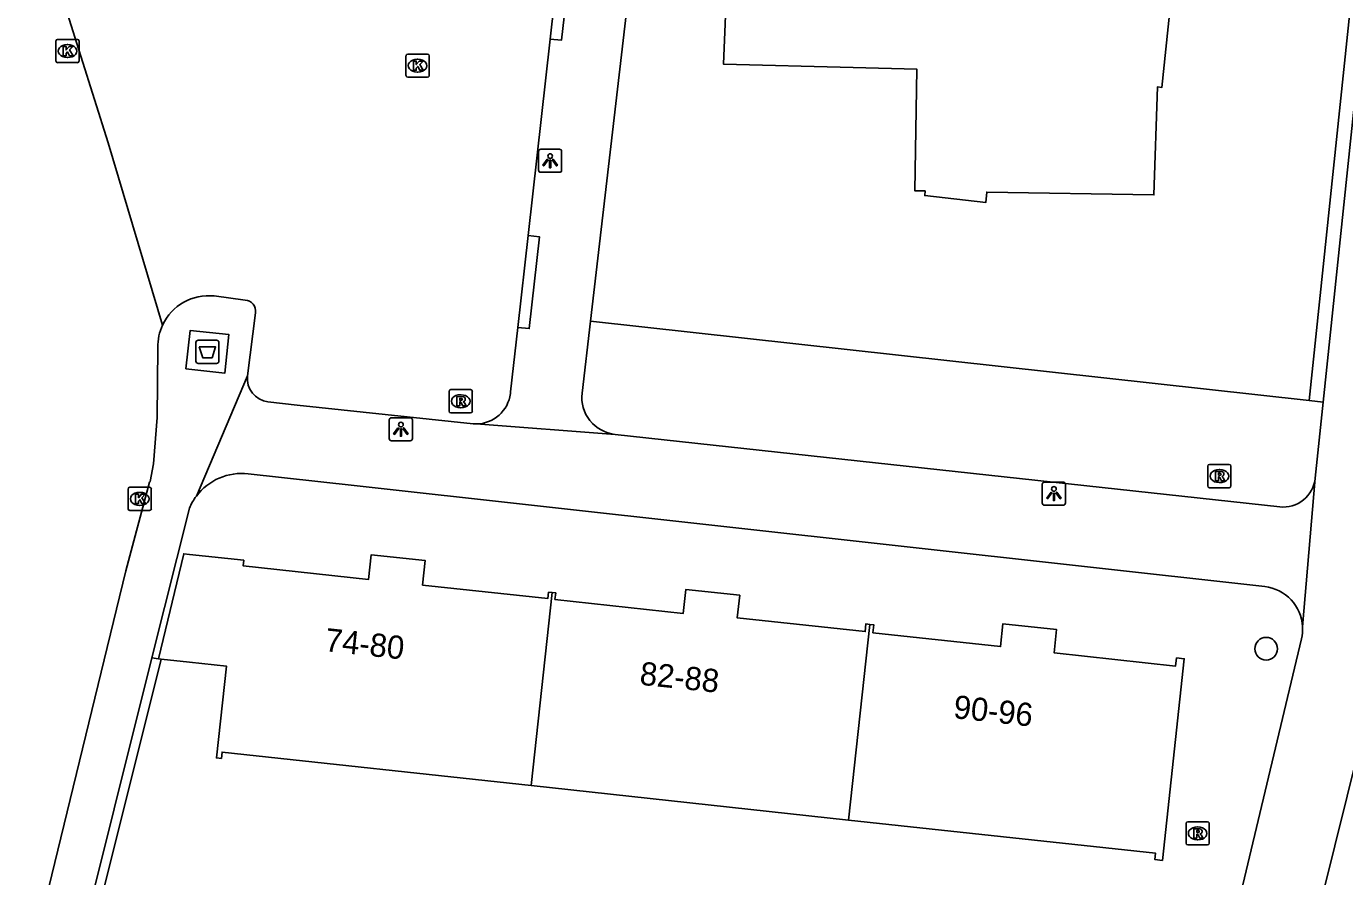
# Model space of a CAD drawing. Extents: x 162026 to 163499, y 387297 to 388169.
# Drawn here: x 162493 to 162549.8, y 387662.1 to 387698.8 of the extents above; entities that cross this region are included whole.
import ezdxf

# ---------------------------------------------------------------- set-up
doc = ezdxf.new("R2010")
doc.units = 0
for name, color, linetype in [('IMGEO_Afval_apart_plaats', 7, 'Continuous'), ('IMGEO_Boom', 7, 'Continuous'), ('IMGEO_Groenvoorziening', 7, 'Continuous'), ('IMGEO_Haag', 7, 'Continuous'), ('IMGEO_Kolk', 7, 'Continuous'), ('IMGEO_Lichtpunt', 7, 'Continuous'), ('IMGEO_Pand', 7, 'Continuous'), ('IMGEO_Pand_nummerreeks', 7, 'Continuous'), ('IMGEO_Rijbaan_lokaal_open', 7, 'Continuous'), ('IMGEO_Rioolput', 7, 'Continuous'), ('IMGEO_Voetpad_gesloten', 7, 'Continuous'), ('IMGEO_Voetpad_open', 7, 'Continuous')]:
    doc.layers.add(name, color=color, linetype=linetype)

msp = doc.modelspace()

# ---------------------------------------------------------------- linework, layer by layer
at = {"layer": 'IMGEO_Afval_apart_plaats'}
for p, q in [((162500.283, 387684.356), (162500.283, 387685.156)), ((162500.283, 387685.156), (162500.283, 387684.356)), ((162500.383, 387685.256), (162501.173, 387685.256)), ((162501.173, 387685.256), (162500.383, 387685.256)), ((162501.273, 387685.156), (162501.273, 387684.356)), ((162501.273, 387684.356), (162501.273, 387685.156)), ((162501.173, 387684.256), (162500.383, 387684.256)), ((162500.383, 387684.256), (162501.173, 387684.256))]:
    msp.add_line(p, q, dxfattribs=at)
msp.add_lwpolyline([(162500.426, 387684.97), (162501.13, 387684.97), (162500.981, 387684.5), (162500.575, 387684.5), (162500.426, 387684.97)], dxfattribs=at)
for centre, start, end in [((162500.383, 387685.156), 90, 180), ((162500.383, 387685.156), 90, 180), ((162501.173, 387685.156), 0, 90), ((162501.173, 387685.156), 360, 90), ((162500.383, 387684.356), 180, 270), ((162500.383, 387684.356), 180, 270), ((162501.173, 387684.356), 270, 0), ((162501.173, 387684.356), 270, 0)]:
    msp.add_arc(centre, 0.1, start, end, dxfattribs=at)
at = {"layer": 'IMGEO_Boom'}
msp.add_circle((162546.438, 387671.958), 0.489, dxfattribs=at)
at = {"layer": 'IMGEO_Groenvoorziening'}
msp.add_lwpolyline([(162548.298, 387682.657), (162517.295, 387686.081)], dxfattribs=at)
at = {"layer": 'IMGEO_Haag'}
for points in [[(162552.467, 387722.453), (162548.298, 387682.657)], [(162548.894, 387682.591), (162548.298, 387682.657)], [(162495.528, 387658.506), (162498.785, 387671.513)], [(162498.664, 387671.526), (162498.387, 387671.569)]]:
    msp.add_lwpolyline(points, dxfattribs=at)
at = {"layer": 'IMGEO_Kolk'}
for p, q in [((162494.241, 387697.295), (162494.241, 387698.147)), ((162494.316, 387698.221), (162495.168, 387698.221)), ((162494.729, 387698.001), (162494.754, 387698.001)), ((162495.242, 387698.147), (162495.242, 387697.295)), ((162494.752, 387697.441), (162494.727, 387697.441)), ((162509.341, 387696.666), (162509.341, 387697.518)), ((162509.416, 387697.592), (162510.268, 387697.592)), ((162509.829, 387697.372), (162509.854, 387697.372)), ((162510.342, 387697.518), (162510.342, 387696.666)), ((162495.168, 387697.221), (162494.316, 387697.221)), ((162509.852, 387696.812), (162509.827, 387696.812)), ((162510.268, 387696.592), (162509.416, 387696.592)), ((162497.357, 387677.99), (162497.357, 387678.842)), ((162497.432, 387678.916), (162498.284, 387678.916)), ((162497.845, 387678.696), (162497.87, 387678.696)), ((162498.358, 387678.842), (162498.358, 387677.99)), ((162497.868, 387678.136), (162497.843, 387678.136)), ((162498.284, 387677.916), (162497.432, 387677.916))]:
    msp.add_line(p, q, dxfattribs=at)
for points in [[(162494.241, 387697.295), (162494.241, 387698.147)], [(162494.316, 387698.221), (162495.168, 387698.221)], [(162494.562, 387697.921), (162494.685, 387697.921), (162494.685, 387697.77), (162494.815, 387697.921), (162494.979, 387697.921), (162494.833, 387697.77), (162494.986, 387697.521), (162494.834, 387697.521), (162494.749, 387697.685), (162494.685, 387697.618), (162494.685, 387697.521), (162494.562, 387697.521), (162494.562, 387697.921)], [(162495.242, 387698.147), (162495.242, 387697.295)], [(162509.341, 387696.666), (162509.341, 387697.518)], [(162509.416, 387697.592), (162510.268, 387697.592)], [(162509.662, 387697.292), (162509.785, 387697.292), (162509.785, 387697.141), (162509.915, 387697.292), (162510.079, 387697.292), (162509.933, 387697.141), (162510.086, 387696.892), (162509.934, 387696.892), (162509.849, 387697.056), (162509.785, 387696.989), (162509.785, 387696.892), (162509.662, 387696.892), (162509.662, 387697.292)], [(162510.342, 387697.518), (162510.342, 387696.666)], [(162495.168, 387697.221), (162494.316, 387697.221)], [(162510.268, 387696.592), (162509.416, 387696.592)], [(162497.357, 387677.99), (162497.357, 387678.842)], [(162497.432, 387678.916), (162498.284, 387678.916)], [(162497.678, 387678.616), (162497.801, 387678.616), (162497.801, 387678.465), (162497.931, 387678.616), (162498.095, 387678.616), (162497.949, 387678.465), (162498.102, 387678.216), (162497.95, 387678.216), (162497.865, 387678.38), (162497.801, 387678.313), (162497.801, 387678.216), (162497.678, 387678.216), (162497.678, 387678.616)], [(162498.358, 387678.842), (162498.358, 387677.99)], [(162498.284, 387677.916), (162497.432, 387677.916)]]:
    msp.add_lwpolyline(points, dxfattribs=at)
for centre, start, end in [((162494.318, 387698.145), 91.552, 178.448), ((162494.318, 387698.145), 91.552, 178.448), ((162495.166, 387698.145), 1.552, 88.448), ((162495.166, 387698.145), 1.552, 88.448), ((162494.318, 387697.297), 181.552, 268.448), ((162494.318, 387697.297), 181.552, 268.448), ((162495.166, 387697.297), 271.552, 358.448), ((162495.166, 387697.297), 271.552, 358.448), ((162509.418, 387697.516), 91.552, 178.448), ((162509.418, 387697.516), 91.552, 178.448), ((162510.266, 387697.516), 1.552, 88.448), ((162510.266, 387697.516), 1.552, 88.448), ((162509.418, 387696.668), 181.552, 268.448), ((162509.418, 387696.668), 181.552, 268.448), ((162510.266, 387696.668), 271.552, 358.448), ((162510.266, 387696.668), 271.552, 358.448), ((162497.434, 387678.84), 91.552, 178.448), ((162497.434, 387678.84), 91.552, 178.448), ((162498.282, 387678.84), 1.552, 88.448), ((162498.282, 387678.84), 1.552, 88.448), ((162497.434, 387677.992), 181.552, 268.448), ((162497.434, 387677.992), 181.552, 268.448), ((162498.282, 387677.992), 271.552, 358.448), ((162498.282, 387677.992), 271.552, 358.448)]:
    msp.add_arc(centre, 0.0765, start, end, dxfattribs=at)
for centre, major_axis, ratio, start_param, end_param in [((162494.728, 387697.721), (-0.387, 0.002), 0.722429, 4.712389, 7.853982), ((162494.753, 387697.721), (-0.39, 0.002), 0.717154, 1.570796, 4.712389), ((162509.828, 387697.092), (-0.387, 0.002), 0.722429, 4.712389, 7.853982), ((162509.853, 387697.092), (-0.39, 0.002), 0.717154, 1.570796, 4.712389), ((162497.844, 387678.416), (-0.387, 0.002), 0.722429, 4.712389, 7.853982), ((162497.869, 387678.416), (-0.39, 0.002), 0.717154, 1.570796, 4.712389)]:
    msp.add_ellipse(centre, major_axis=major_axis, ratio=ratio, start_param=start_param, end_param=end_param, dxfattribs=at)
at = {"layer": 'IMGEO_Lichtpunt'}
for p, q in [((162515.058, 387693.395), (162515.058, 387692.588)), ((162515.058, 387693.395), (162515.058, 387692.588)), ((162515.96, 387693.49), (162515.152, 387693.49)), ((162515.96, 387693.49), (162515.152, 387693.49)), ((162516.054, 387692.588), (162516.054, 387693.395)), ((162516.054, 387692.588), (162516.054, 387693.395)), ((162515.152, 387692.494), (162515.96, 387692.494)), ((162515.152, 387692.494), (162515.96, 387692.494)), ((162509.524, 387681.916), (162508.716, 387681.916)), ((162509.524, 387681.916), (162508.716, 387681.916)), ((162508.622, 387681.821), (162508.622, 387681.014)), ((162508.622, 387681.821), (162508.622, 387681.014)), ((162509.618, 387681.014), (162509.618, 387681.821)), ((162509.618, 387681.014), (162509.618, 387681.821)), ((162508.716, 387680.92), (162509.524, 387680.92)), ((162508.716, 387680.92), (162509.524, 387680.92)), ((162537.686, 387679.142), (162536.878, 387679.142)), ((162537.686, 387679.142), (162536.878, 387679.142)), ((162536.784, 387679.047), (162536.784, 387678.24)), ((162536.784, 387679.047), (162536.784, 387678.24)), ((162537.78, 387678.24), (162537.78, 387679.047)), ((162537.78, 387678.24), (162537.78, 387679.047)), ((162536.878, 387678.146), (162537.686, 387678.146)), ((162536.878, 387678.146), (162537.686, 387678.146))]:
    msp.add_line(p, q, dxfattribs=at)
for points in [[(162515.432, 387693.059), (162515.471, 387693.031), (162515.283, 387692.769), (162515.245, 387692.796), (162515.432, 387693.059)], [(162515.534, 387693.011), (162515.581, 387693.011), (162515.581, 387692.689), (162515.534, 387692.689), (162515.534, 387693.011)], [(162515.644, 387693.031), (162515.682, 387693.058), (162515.869, 387692.796), (162515.83, 387692.768), (162515.644, 387693.031)], [(162508.996, 387681.485), (162509.035, 387681.457), (162508.847, 387681.195), (162508.809, 387681.222), (162508.996, 387681.485)], [(162509.098, 387681.437), (162509.145, 387681.437), (162509.145, 387681.115), (162509.098, 387681.115), (162509.098, 387681.437)], [(162509.208, 387681.457), (162509.246, 387681.484), (162509.433, 387681.222), (162509.394, 387681.194), (162509.208, 387681.457)], [(162537.158, 387678.711), (162537.197, 387678.683), (162537.009, 387678.421), (162536.971, 387678.448), (162537.158, 387678.711)], [(162537.26, 387678.663), (162537.307, 387678.663), (162537.307, 387678.341), (162537.26, 387678.341), (162537.26, 387678.663)], [(162537.37, 387678.683), (162537.408, 387678.71), (162537.595, 387678.448), (162537.556, 387678.42), (162537.37, 387678.683)]]:
    msp.add_lwpolyline(points, dxfattribs=at)
for centre in [(162515.557, 387693.193), (162509.121, 387681.619), (162537.283, 387678.845)]:
    msp.add_circle(centre, 0.0994, dxfattribs=at)
for centre, start, end in [((162515.152, 387693.395), 90, 180), ((162515.152, 387693.395), 90, 180), ((162515.96, 387693.395), 0, 90), ((162515.96, 387693.395), 0, 90), ((162515.152, 387692.588), 180, 270), ((162515.152, 387692.588), 180, 270), ((162515.96, 387692.588), 270, 0), ((162515.96, 387692.588), 270, 360), ((162508.716, 387681.821), 90, 180), ((162508.716, 387681.821), 90, 180), ((162509.524, 387681.821), 0, 90), ((162509.524, 387681.821), 0, 90), ((162508.716, 387681.014), 180, 270), ((162508.716, 387681.014), 180, 270), ((162509.524, 387681.014), 270, 0), ((162509.524, 387681.014), 270, 360), ((162536.878, 387679.047), 90, 180), ((162536.878, 387679.047), 90, 180), ((162537.686, 387679.047), 0, 90), ((162537.686, 387679.047), 0, 90), ((162536.878, 387678.24), 180, 270), ((162536.878, 387678.24), 180, 270), ((162537.686, 387678.24), 270, 0), ((162537.686, 387678.24), 270, 360)]:
    msp.add_arc(centre, 0.0946, start, end, dxfattribs=at)
at = {"layer": 'IMGEO_Pand'}
for points in [[(162523.328, 387704.119), (162523.034, 387697.153), (162528.622, 387697.006), (162531.372, 387696.934), (162531.28, 387691.698), (162531.73, 387691.691), (162531.714, 387691.492), (162534.349, 387691.194), (162534.384, 387691.644), (162541.593, 387691.517), (162541.744, 387696.177), (162541.942, 387696.154), (162542.386, 387700.432)], [(162498.664, 387671.526), (162499.757, 387676.049), (162500, 387676.023), (162502.344, 387675.768), (162502.318, 387675.533), (162507.73, 387674.947), (162507.845, 387676.009), (162510.17, 387675.757), (162510.056, 387674.701), (162515.458, 387674.116), (162515.488, 387674.394), (162515.643, 387674.377)], [(162514.741, 387666.056), (162515.643, 387674.377)], [(162515.643, 387674.377), (162515.797, 387674.36), (162515.767, 387674.082), (162521.298, 387673.483), (162521.41, 387674.515), (162523.735, 387674.263), (162523.629, 387673.284), (162529.145, 387672.699), (162529.168, 387673.028), (162529.342, 387673.009)], [(162529.342, 387673.009), (162529.516, 387672.99), (162529.479, 387672.649), (162534.981, 387672.053), (162535.087, 387673.034), (162537.398, 387672.784), (162537.289, 387671.782), (162542.534, 387671.213), (162542.571, 387671.562), (162542.903, 387671.526), (162541.961, 387662.832), (162541.64, 387662.867), (162541.669, 387663.138), (162528.428, 387664.573)], [(162528.428, 387664.573), (162529.342, 387673.009)], [(162498.785, 387671.513), (162498.664, 387671.526)], [(162514.741, 387666.056), (162501.411, 387667.5), (162501.382, 387667.227), (162501.167, 387667.251), (162501.596, 387671.208), (162500, 387671.381), (162498.785, 387671.513)], [(162528.428, 387664.573), (162514.741, 387666.056)]]:
    msp.add_lwpolyline(points, dxfattribs=at)
at = {"layer": 'IMGEO_Rijbaan_lokaal_open'}
for points in [[(162498.844, 387685.91), (162496.496, 387693.763), (162491.77, 387708.72), (162490.077, 387714.957)], [(162486.172, 387630.015), (162486.508, 387631.255), (162487.791, 387636.482), (162497.263, 387675.316), (162498.286, 387679.137), (162498.305, 387679.17), (162498.449, 387679.931), (162498.615, 387681.926), (162498.638, 387684.945)]]:
    msp.add_lwpolyline(points, dxfattribs=at)
msp.add_arc((162500.832, 387684.981), 2.194, 154.9553, 180.9444, dxfattribs=at)
at = {"layer": 'IMGEO_Rioolput'}
for p, q in [((162511.201, 387682.199), (162511.201, 387683.051)), ((162511.276, 387683.125), (162512.128, 387683.125)), ((162512.202, 387683.051), (162512.202, 387682.199)), ((162511.689, 387682.905), (162511.714, 387682.905)), ((162512.128, 387682.125), (162511.276, 387682.125)), ((162511.712, 387682.345), (162511.687, 387682.345)), ((162543.919, 387678.974), (162543.919, 387679.826)), ((162543.994, 387679.9), (162544.846, 387679.9)), ((162544.407, 387679.68), (162544.432, 387679.68)), ((162544.92, 387679.826), (162544.92, 387678.974)), ((162544.43, 387679.12), (162544.405, 387679.12)), ((162544.846, 387678.9), (162543.994, 387678.9)), ((162542.981, 387663.572), (162542.981, 387664.424)), ((162543.056, 387664.498), (162543.908, 387664.498)), ((162543.982, 387664.424), (162543.982, 387663.572)), ((162543.492, 387663.718), (162543.467, 387663.718)), ((162543.469, 387664.278), (162543.494, 387664.278)), ((162543.908, 387663.498), (162543.056, 387663.498))]:
    msp.add_line(p, q, dxfattribs=at)
for points in [[(162511.201, 387682.199), (162511.201, 387683.051)], [(162511.276, 387683.125), (162512.128, 387683.125)], [(162512.202, 387683.051), (162512.202, 387682.199)], [(162511.79, 387682.823), (162511.538, 387682.825), (162511.538, 387682.425)], [(162511.538, 387682.425), (162511.662, 387682.425), (162511.662, 387682.587), (162511.673, 387682.587)], [(162511.716, 387682.744), (162511.662, 387682.744), (162511.662, 387682.663)], [(162511.662, 387682.663), (162511.714, 387682.663)], [(162511.72, 387682.558), (162511.791, 387682.425), (162511.931, 387682.425), (162511.866, 387682.551)], [(162512.128, 387682.125), (162511.276, 387682.125)], [(162543.919, 387678.974), (162543.919, 387679.826)], [(162543.994, 387679.9), (162544.846, 387679.9)], [(162544.92, 387679.826), (162544.92, 387678.974)], [(162544.508, 387679.598), (162544.256, 387679.6), (162544.256, 387679.2)], [(162544.256, 387679.2), (162544.38, 387679.2), (162544.38, 387679.362), (162544.391, 387679.362)], [(162544.434, 387679.519), (162544.38, 387679.519), (162544.38, 387679.438)], [(162544.38, 387679.438), (162544.432, 387679.438)], [(162544.438, 387679.333), (162544.509, 387679.2), (162544.649, 387679.2), (162544.584, 387679.326)], [(162544.846, 387678.9), (162543.994, 387678.9)], [(162542.981, 387663.572), (162542.981, 387664.424)], [(162543.056, 387664.498), (162543.908, 387664.498)], [(162543.982, 387664.424), (162543.982, 387663.572)], [(162543.57, 387664.196), (162543.318, 387664.198), (162543.318, 387663.798)], [(162543.318, 387663.798), (162543.442, 387663.798), (162543.442, 387663.96), (162543.453, 387663.96)], [(162543.496, 387664.117), (162543.442, 387664.117), (162543.442, 387664.036)], [(162543.442, 387664.036), (162543.494, 387664.036)], [(162543.5, 387663.931), (162543.571, 387663.798), (162543.711, 387663.798), (162543.646, 387663.924)], [(162543.908, 387663.498), (162543.056, 387663.498)]]:
    msp.add_lwpolyline(points, dxfattribs=at)
for centre, radius, start, end in [((162511.278, 387683.049), 0.0765, 91.552, 178.448), ((162511.278, 387683.049), 0.0765, 91.552, 178.448), ((162512.126, 387683.049), 0.0765, 1.552, 88.448), ((162512.126, 387683.049), 0.0765, 1.552, 88.448), ((162511.672, 387682.534), 0.0533, 26.0293, 88.6989), ((162511.698, 387682.852), 0.19, 274.7715, 282.9687), ((162511.722, 387682.648), 0.0964, 77.0061, 93.1865), ((162511.736, 387682.705), 0.0378, 276.6634, 79.6772), ((162511.789, 387682.713), 0.109, 350.3612, 89.416), ((162511.787, 387682.713), 0.112, 277.5842, 350.9817), ((162511.771, 387682.498), 0.108, 29.5134, 73.7905), ((162511.278, 387682.201), 0.0765, 181.552, 268.448), ((162511.278, 387682.201), 0.0765, 181.552, 268.448), ((162512.126, 387682.201), 0.0765, 271.552, 358.448), ((162512.126, 387682.201), 0.0765, 271.552, 358.448), ((162543.996, 387679.824), 0.0765, 91.552, 178.448), ((162543.996, 387679.824), 0.0765, 91.552, 178.448), ((162544.844, 387679.824), 0.0765, 1.552, 88.448), ((162544.844, 387679.824), 0.0765, 1.552, 88.448), ((162544.39, 387679.309), 0.0533, 26.0293, 88.6989), ((162544.416, 387679.627), 0.19, 274.7715, 282.9687), ((162544.44, 387679.423), 0.0964, 77.0061, 93.1865), ((162544.454, 387679.48), 0.0378, 276.6634, 79.6772), ((162544.507, 387679.488), 0.109, 350.3612, 89.416), ((162544.505, 387679.488), 0.112, 277.5842, 350.9817), ((162544.489, 387679.273), 0.108, 29.5134, 73.7905), ((162543.996, 387678.976), 0.0765, 181.552, 268.448), ((162543.996, 387678.976), 0.0765, 181.552, 268.448), ((162544.844, 387678.976), 0.0765, 271.552, 358.448), ((162544.844, 387678.976), 0.0765, 271.552, 358.448), ((162543.058, 387664.422), 0.0765, 91.552, 178.448), ((162543.058, 387664.422), 0.0765, 91.552, 178.448), ((162543.906, 387664.422), 0.0765, 1.552, 88.448), ((162543.906, 387664.422), 0.0765, 1.552, 88.448), ((162543.452, 387663.907), 0.0533, 26.0293, 88.6989), ((162543.478, 387664.225), 0.19, 274.7715, 282.9687), ((162543.502, 387664.021), 0.0964, 77.0061, 93.1865), ((162543.516, 387664.078), 0.0378, 276.6634, 79.6772), ((162543.569, 387664.086), 0.109, 350.3612, 89.416), ((162543.567, 387664.086), 0.112, 277.5842, 350.9817), ((162543.551, 387663.871), 0.108, 29.5134, 73.7905), ((162543.058, 387663.574), 0.0765, 181.552, 268.448), ((162543.058, 387663.574), 0.0765, 181.552, 268.448), ((162543.906, 387663.574), 0.0765, 271.552, 358.448), ((162543.906, 387663.574), 0.0765, 271.552, 358.448)]:
    msp.add_arc(centre, radius, start, end, dxfattribs=at)
for centre, major_axis, ratio, start_param, end_param in [((162511.688, 387682.625), (-0.387, 0.002), 0.722429, 4.712389, 7.853982), ((162511.713, 387682.625), (-0.39, 0.002), 0.717154, 1.570796, 4.712389), ((162544.406, 387679.4), (-0.387, 0.002), 0.722429, 4.712389, 7.853982), ((162544.431, 387679.4), (-0.39, 0.002), 0.717154, 1.570796, 4.712389), ((162543.468, 387663.998), (-0.387, 0.002), 0.722429, 4.712389, 7.853982), ((162543.493, 387663.998), (-0.39, 0.002), 0.717154, 1.570796, 4.712389)]:
    msp.add_ellipse(centre, major_axis=major_axis, ratio=ratio, start_param=start_param, end_param=end_param, dxfattribs=at)
at = {"layer": 'IMGEO_Voetpad_gesloten'}
msp.add_lwpolyline([(162499.85, 387684.016), (162500.026, 387685.674), (162501.706, 387685.496), (162501.53, 387683.838), (162499.85, 387684.016)], dxfattribs=at)
at = {"layer": 'IMGEO_Voetpad_open'}
for points in [[(162553.062, 387722.386), (162548.894, 387682.591)], [(162517.295, 387686.081), (162521.206, 387719.673), (162519.319, 387719.882)], [(162516.279, 387704.657), (162516.776, 387704.608), (162516.051, 387698.191), (162515.561, 387698.239)], [(162515.561, 387698.239), (162516.279, 387704.657)], [(162515.561, 387698.239), (162514.609, 387689.764)], [(162514.609, 387689.764), (162515.093, 387689.717), (162514.657, 387685.761), (162514.165, 387685.808)], [(162514.165, 387685.808), (162514.609, 387689.764)], [(162501.064, 387687.163), (162502.405, 387686.986)], [(162502.848, 387686.434), (162502.504, 387683.722)], [(162516.934, 387682.981), (162517.295, 387686.081)], [(162514.165, 387685.808), (162513.853, 387683.029), (162513.845, 387682.954), (162513.822, 387682.822), (162513.787, 387682.692), (162513.74, 387682.566), (162513.683, 387682.445), (162513.615, 387682.329), (162513.537, 387682.22), (162513.449, 387682.118), (162513.353, 387682.025), (162513.248, 387681.94), (162513.137, 387681.865), (162513.019, 387681.801), (162512.896, 387681.747), (162512.769, 387681.704), (162512.638, 387681.673), (162512.505, 387681.654), (162512.371, 387681.646)], [(162502.504, 387683.722), (162500.3, 387678.535)], [(162503.389, 387682.6), (162504.647, 387682.45), (162512.237, 387681.651), (162512.371, 387681.646)], [(162548.894, 387682.591), (162548.55, 387679.307)], [(162512.371, 387681.646), (162518.357, 387681.197)], [(162547.021, 387678.074), (162518.357, 387681.197)], [(162546.378, 387674.634), (162507.111, 387678.992), (162502.536, 387679.5)], [(162548.55, 387679.307), (162548.006, 387672.904)], [(162500, 387678.012), (162498.387, 387671.569)], [(162547.957, 387672.382), (162543.402, 387653.284)], [(162543.584, 387640.08), (162551.515, 387671.971)], [(162498.387, 387671.569), (162495.127, 387658.55)]]:
    msp.add_lwpolyline(points, dxfattribs=at)
for centre, radius, start, end in [((162500.831, 387684.982), 2.193, 83.9095, 154.9725), ((162502.383, 387686.515), 0.472, 350.1751, 87.3215), ((162503.514, 387683.608), 1.016, 173.5764, 262.9543), ((162518.53, 387682.794), 1.606, 173.32, 263.835), ((162502.263, 387677.06), 2.456, 83.6158, 143.0717), ((162547.172, 387679.451), 1.386, 263.7474, 354.0187), ((162502.26, 387677.063), 2.452, 143.0975, 157.2241), ((162546.178, 387672.815), 1.83, 2.7842, 83.7362), ((162546.246, 387672.806), 1.763, 346.0849, 3.1898)]:
    msp.add_arc(centre, radius, start, end, dxfattribs=at)

# ---------------------------------------------------------------- texts
at = {"layer": 'IMGEO_Pand_nummerreeks'}
for s, rotation, p in [('74-80', 353.8464, (162505.81, 387671.857)), ('82-88', 354.0978, (162519.391, 387670.41)), ('90-96', 353.7229, (162532.919, 387668.971))]:
    msp.add_text(s, height=1, rotation=rotation, dxfattribs=at).set_placement(p)

doc.saveas('drawing.dxf')
